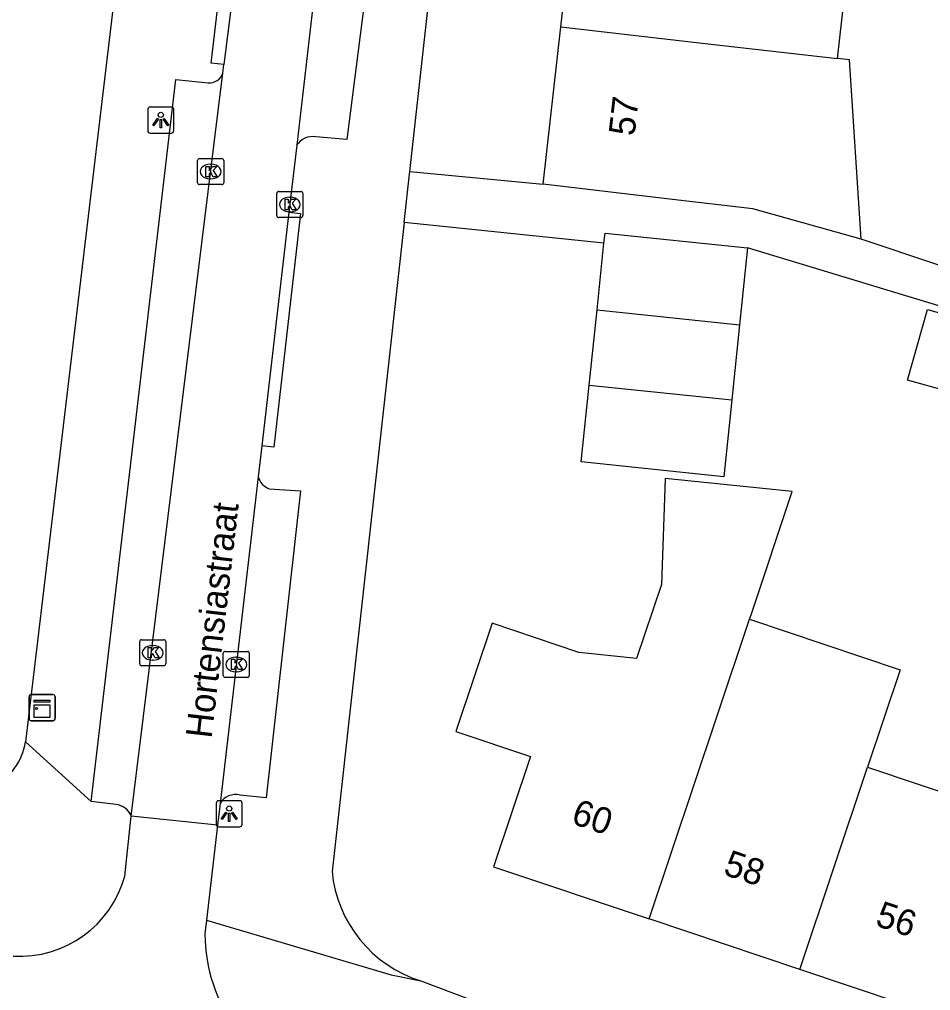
# Model space of a CAD drawing. Extents: x 161696 to 162377, y 380761 to 381673.
# Drawn here: x 162001 to 162035.97, y 380962.24 to 380999.5 of the extents above; entities that cross this region are included whole.
import ezdxf

# ---------------------------------------------------------------- set-up
doc = ezdxf.new("R2010")
doc.units = 0
for name, color, linetype in [('IMGEO_Kast', 7, 'Continuous'), ('IMGEO_Kolk', 7, 'Continuous'), ('IMGEO_Lichtpunt', 7, 'Continuous'), ('IMGEO_Openbare_ruimte_label', 7, 'Continuous'), ('IMGEO_Pand', 7, 'Continuous'), ('IMGEO_Pand_nummerreeks', 7, 'Continuous'), ('IMGEO_Rijbaan_lokaal_open', 7, 'Continuous'), ('IMGEO_Voetpad_open', 7, 'Continuous')]:
    doc.layers.add(name, color=color, linetype=linetype)

msp = doc.modelspace()

# ---------------------------------------------------------------- linework, layer by layer
at = {"layer": 'IMGEO_Kast'}
for p, q in [((162001.376, 380972.672), (162001.376, 380973.513)), ((162001.376, 380973.513), (162001.376, 380972.672)), ((162001.451, 380973.597), (162002.292, 380973.597)), ((162002.292, 380973.597), (162001.451, 380973.597)), ((162002.376, 380973.522), (162002.376, 380972.681)), ((162002.376, 380972.681), (162002.376, 380973.522)), ((162002.301, 380972.597), (162001.46, 380972.597)), ((162001.46, 380972.597), (162002.301, 380972.597))]:
    msp.add_line(p, q, dxfattribs=at)
for points in [[(162001.571, 380973.387), (162002.171, 380973.387), (162002.171, 380973.302), (162001.571, 380973.302), (162001.571, 380973.387)], [(162001.571, 380973.212), (162002.171, 380973.212), (162002.171, 380972.723), (162001.571, 380972.723), (162001.571, 380973.212)]]:
    msp.add_lwpolyline(points, dxfattribs=at)
msp.add_circle((162001.655, 380973.061), 0.0377, dxfattribs=at)
for centre, start, end in [((162001.454, 380973.519), 92.4484, 184.2845), ((162001.454, 380973.519), 92.4484, 184.2845), ((162002.298, 380973.519), 2.4484, 94.2845), ((162002.298, 380973.519), 2.4484, 94.2845), ((162002.298, 380972.675), 272.4484, 4.2845), ((162002.298, 380972.675), 272.4484, 4.2845), ((162001.454, 380972.675), 182.4484, 274.2845), ((162001.454, 380972.675), 182.4484, 274.2845)]:
    msp.add_arc(centre, 0.0779, start, end, dxfattribs=at)
at = {"layer": 'IMGEO_Kolk'}
for p, q in [((162007.843, 380993.236), (162007.843, 380994.088)), ((162007.918, 380994.162), (162008.77, 380994.162)), ((162008.331, 380993.942), (162008.356, 380993.942)), ((162008.844, 380994.088), (162008.844, 380993.236)), ((162008.354, 380993.382), (162008.329, 380993.382)), ((162008.77, 380993.162), (162007.918, 380993.162)), ((162010.88, 380991.975), (162010.88, 380992.827)), ((162010.955, 380992.901), (162011.807, 380992.901)), ((162011.881, 380992.827), (162011.881, 380991.975)), ((162011.368, 380992.681), (162011.393, 380992.681)), ((162011.391, 380992.121), (162011.366, 380992.121)), ((162011.807, 380991.901), (162010.955, 380991.901)), ((162005.695, 380975.705), (162006.547, 380975.705)), ((162005.62, 380974.779), (162005.62, 380975.631)), ((162006.108, 380975.485), (162006.133, 380975.485)), ((162006.621, 380975.631), (162006.621, 380974.779)), ((162006.131, 380974.925), (162006.106, 380974.925)), ((162008.825, 380974.331), (162008.825, 380975.183)), ((162008.9, 380975.257), (162009.752, 380975.257)), ((162009.313, 380975.037), (162009.338, 380975.037)), ((162009.826, 380975.183), (162009.826, 380974.331)), ((162006.547, 380974.705), (162005.695, 380974.705)), ((162009.752, 380974.257), (162008.9, 380974.257)), ((162009.336, 380974.477), (162009.311, 380974.477))]:
    msp.add_line(p, q, dxfattribs=at)
for points in [[(162007.843, 380993.236), (162007.843, 380994.088)], [(162007.918, 380994.162), (162008.77, 380994.162)], [(162008.844, 380994.088), (162008.844, 380993.236)], [(162008.164, 380993.862), (162008.287, 380993.862), (162008.287, 380993.711), (162008.417, 380993.862), (162008.581, 380993.862), (162008.435, 380993.711), (162008.588, 380993.462), (162008.436, 380993.462), (162008.351, 380993.626), (162008.287, 380993.559), (162008.287, 380993.462), (162008.164, 380993.462), (162008.164, 380993.862)], [(162008.77, 380993.162), (162007.918, 380993.162)], [(162010.88, 380991.975), (162010.88, 380992.827)], [(162010.955, 380992.901), (162011.807, 380992.901)], [(162011.881, 380992.827), (162011.881, 380991.975)], [(162011.201, 380992.601), (162011.324, 380992.601), (162011.324, 380992.45), (162011.454, 380992.601), (162011.618, 380992.601), (162011.472, 380992.45), (162011.625, 380992.201), (162011.473, 380992.201), (162011.388, 380992.365), (162011.324, 380992.298), (162011.324, 380992.201), (162011.201, 380992.201), (162011.201, 380992.601)], [(162011.807, 380991.901), (162010.955, 380991.901)], [(162005.695, 380975.705), (162006.547, 380975.705)], [(162005.62, 380974.779), (162005.62, 380975.631)], [(162005.941, 380975.405), (162006.064, 380975.405), (162006.064, 380975.254), (162006.194, 380975.405), (162006.358, 380975.405), (162006.212, 380975.254), (162006.365, 380975.005), (162006.213, 380975.005), (162006.128, 380975.169), (162006.064, 380975.102), (162006.064, 380975.005), (162005.941, 380975.005), (162005.941, 380975.405)], [(162006.621, 380975.631), (162006.621, 380974.779)], [(162008.825, 380974.331), (162008.825, 380975.183)], [(162008.9, 380975.257), (162009.752, 380975.257)], [(162009.146, 380974.957), (162009.269, 380974.957), (162009.269, 380974.806), (162009.399, 380974.957), (162009.563, 380974.957), (162009.417, 380974.806), (162009.57, 380974.557), (162009.418, 380974.557), (162009.333, 380974.721), (162009.269, 380974.654), (162009.269, 380974.557), (162009.146, 380974.557), (162009.146, 380974.957)], [(162009.826, 380975.183), (162009.826, 380974.331)], [(162006.547, 380974.705), (162005.695, 380974.705)], [(162009.752, 380974.257), (162008.9, 380974.257)]]:
    msp.add_lwpolyline(points, dxfattribs=at)
for centre, start, end in [((162007.92, 380994.086), 91.552, 178.448), ((162007.92, 380994.086), 91.552, 178.448), ((162008.768, 380994.086), 1.552, 88.448), ((162008.768, 380994.086), 1.552, 88.448), ((162007.92, 380993.238), 181.552, 268.448), ((162007.92, 380993.238), 181.552, 268.448), ((162008.768, 380993.238), 271.552, 358.448), ((162008.768, 380993.238), 271.552, 358.448), ((162010.957, 380992.825), 91.552, 178.448), ((162010.957, 380992.825), 91.552, 178.448), ((162011.805, 380992.825), 1.552, 88.448), ((162011.805, 380992.825), 1.552, 88.448), ((162010.957, 380991.977), 181.552, 268.448), ((162010.957, 380991.977), 181.552, 268.448), ((162011.805, 380991.977), 271.552, 358.448), ((162011.805, 380991.977), 271.552, 358.448), ((162005.697, 380975.629), 91.552, 178.448), ((162005.697, 380975.629), 91.552, 178.448), ((162006.545, 380975.629), 1.552, 88.448), ((162006.545, 380975.629), 1.552, 88.448), ((162008.902, 380975.181), 91.552, 178.448), ((162008.902, 380975.181), 91.552, 178.448), ((162009.75, 380975.181), 1.552, 88.448), ((162009.75, 380975.181), 1.552, 88.448), ((162005.697, 380974.781), 181.552, 268.448), ((162005.697, 380974.781), 181.552, 268.448), ((162006.545, 380974.781), 271.552, 358.448), ((162006.545, 380974.781), 271.552, 358.448), ((162008.902, 380974.333), 181.552, 268.448), ((162008.902, 380974.333), 181.552, 268.448), ((162009.75, 380974.333), 271.552, 358.448), ((162009.75, 380974.333), 271.552, 358.448)]:
    msp.add_arc(centre, 0.0765, start, end, dxfattribs=at)
for centre, major_axis, ratio, start_param, end_param in [((162008.33, 380993.662), (-0.387, 0.002), 0.722429, 4.712389, 7.853982), ((162008.355, 380993.662), (-0.39, 0.002), 0.717154, 1.570796, 4.712389), ((162011.367, 380992.401), (-0.387, 0.002), 0.722429, 4.712389, 7.853982), ((162011.392, 380992.401), (-0.39, 0.002), 0.717154, 1.570796, 4.712389), ((162006.107, 380975.205), (-0.387, 0.002), 0.722429, 4.712389, 7.853982), ((162006.132, 380975.205), (-0.39, 0.002), 0.717154, 1.570796, 4.712389), ((162009.312, 380974.757), (-0.387, 0.002), 0.722429, 4.712389, 7.853982), ((162009.337, 380974.757), (-0.39, 0.002), 0.717154, 1.570796, 4.712389)]:
    msp.add_ellipse(centre, major_axis=major_axis, ratio=ratio, start_param=start_param, end_param=end_param, dxfattribs=at)
at = {"layer": 'IMGEO_Lichtpunt'}
for p, q in [((162005.931, 380996.042), (162005.931, 380995.235)), ((162005.931, 380996.042), (162005.931, 380995.235)), ((162006.833, 380996.137), (162006.025, 380996.137)), ((162006.833, 380996.137), (162006.025, 380996.137)), ((162006.927, 380995.235), (162006.927, 380996.042)), ((162006.927, 380995.235), (162006.927, 380996.042)), ((162006.025, 380995.141), (162006.833, 380995.141)), ((162006.025, 380995.141), (162006.833, 380995.141)), ((162008.555, 380969.43), (162008.555, 380968.623)), ((162008.555, 380969.43), (162008.555, 380968.623)), ((162009.457, 380969.525), (162008.649, 380969.525)), ((162009.457, 380969.525), (162008.649, 380969.525)), ((162009.551, 380968.623), (162009.551, 380969.43)), ((162009.551, 380968.623), (162009.551, 380969.43)), ((162008.649, 380968.529), (162009.457, 380968.529)), ((162008.649, 380968.529), (162009.457, 380968.529))]:
    msp.add_line(p, q, dxfattribs=at)
for points in [[(162006.305, 380995.706), (162006.344, 380995.678), (162006.156, 380995.416), (162006.118, 380995.443), (162006.305, 380995.706)], [(162006.407, 380995.658), (162006.454, 380995.658), (162006.454, 380995.336), (162006.407, 380995.336), (162006.407, 380995.658)], [(162006.517, 380995.678), (162006.555, 380995.705), (162006.742, 380995.443), (162006.703, 380995.415), (162006.517, 380995.678)], [(162008.929, 380969.094), (162008.968, 380969.066), (162008.78, 380968.804), (162008.742, 380968.831), (162008.929, 380969.094)], [(162009.031, 380969.046), (162009.078, 380969.046), (162009.078, 380968.724), (162009.031, 380968.724), (162009.031, 380969.046)], [(162009.141, 380969.066), (162009.179, 380969.093), (162009.366, 380968.831), (162009.327, 380968.803), (162009.141, 380969.066)]]:
    msp.add_lwpolyline(points, dxfattribs=at)
for centre in [(162006.43, 380995.84), (162009.054, 380969.228)]:
    msp.add_circle(centre, 0.0994, dxfattribs=at)
for centre, start, end in [((162006.025, 380996.042), 90, 180), ((162006.025, 380996.042), 90, 180), ((162006.833, 380996.042), 0, 90), ((162006.833, 380996.042), 0, 90), ((162006.025, 380995.235), 180, 270), ((162006.025, 380995.235), 180, 270), ((162006.833, 380995.235), 270, 0), ((162006.833, 380995.235), 270, 360), ((162008.649, 380969.43), 90, 180), ((162008.649, 380969.43), 90, 180), ((162009.457, 380969.43), 0, 90), ((162009.457, 380969.43), 0, 90), ((162008.649, 380968.623), 180, 270), ((162008.649, 380968.623), 180, 270), ((162009.457, 380968.623), 270, 0), ((162009.457, 380968.623), 270, 360)]:
    msp.add_arc(centre, 0.0946, start, end, dxfattribs=at)
at = {"layer": 'IMGEO_Pand'}
for points in [[(162021.786, 380999.214), (162021.876, 381000), (162022.484, 381005.331)], [(162032.401, 380998.003), (162033.093, 381004.121)], [(162021.098, 380993.178), (162021.786, 380999.214)], [(162021.786, 380999.214), (162027.322, 380998.583), (162029.799, 380998.3), (162032.401, 380998.003)], [(162033.305, 380991.072), (162032.862, 380997.951), (162032.401, 380998.003)], [(162033.305, 380991.072), (162029.143, 380992.236), (162026.065, 380992.596), (162021.098, 380993.178)], [(162023.436, 380990.915), (162023.477, 380991.306), (162028.946, 380990.739)], [(162023.171, 380988.357), (162023.436, 380990.915)], [(162028.946, 380990.739), (162028.64, 380987.79)], [(162022.872, 380985.472), (162023.171, 380988.357)], [(162023.171, 380988.357), (162028.64, 380987.79)], [(162035.089, 380985.66), (162035.847, 380988.372), (162039.017, 380987.485), (162038.259, 380984.773), (162035.089, 380985.66)], [(162028.64, 380987.79), (162028.341, 380984.905)], [(162028.341, 380984.905), (162028.036, 380981.959), (162022.566, 380982.526), (162022.872, 380985.472)], [(162022.872, 380985.472), (162028.341, 380984.905)], [(162029.026, 380976.493), (162029.084, 380976.665), (162030.665, 380981.384), (162025.786, 380981.89), (162025.641, 380977.82), (162024.69, 380974.984), (162022.475, 380975.216), (162019.144, 380976.334), (162017.75, 380972.18), (162020.614, 380971.218), (162019.198, 380966.996), (162025.17, 380964.992)], [(162025.17, 380964.992), (162027.772, 380972.751), (162029.026, 380976.493)], [(162029.026, 380976.493), (162034.805, 380974.553), (162033.55, 380970.812)], [(162030.947, 380963.054), (162033.55, 380970.812)], [(162033.55, 380970.812), (162039.349, 380968.866)], [(162030.947, 380963.054), (162025.17, 380964.992)], [(162036.746, 380961.108), (162030.947, 380963.054)]]:
    msp.add_lwpolyline(points, dxfattribs=at)
at = {"layer": 'IMGEO_Rijbaan_lokaal_open'}
for points in [[(162016.939, 381039.955), (162015.661, 381028.223), (162013.811, 381012.386), (162012.264, 381000), (162011.644, 380994.671)], [(162009.423, 381002.428), (162009.134, 381000), (162008.854, 380997.766)], [(162008.814, 380997.445), (162008.854, 380997.766)], [(162005.298, 380968.939), (162008.477, 380994.755), (162008.814, 380997.445)], [(162011.644, 380994.671), (162011.344, 380992.103)], [(162011.344, 380992.103), (162010.301, 380983.14)], [(162010.301, 380983.14), (162010.162, 380981.956)], [(162010.162, 380981.956), (162008.704, 380969.423)], [(162008.704, 380969.423), (162008.606, 380968.584)], [(162005.053, 380966.634), (162005.298, 380968.939)], [(162008.606, 380968.584), (162005.298, 380968.939)], [(162008.606, 380968.584), (162008.182, 380964.946)], [(162008.182, 380964.946), (162008.121, 380964.42)]]:
    msp.add_lwpolyline(points, dxfattribs=at)
for centre, radius, start, end in [((162001.007, 380967.755), 4.198, 266.744, 344.5083), ((162014.175, 380964.431), 6.054, 180.1059, 253.3292)]:
    msp.add_arc(centre, radius, start, end, dxfattribs=at)
at = {"layer": 'IMGEO_Voetpad_open'}
for points in [[(162015.99, 380993.672), (162016.694, 381000), (162018.038, 381009.86), (162021.693, 381042.175)], [(162018.613, 381039.74), (162014.223, 381000), (162013.574, 380994.888), (162012.38, 380994.993)], [(162004.93, 381002.725), (162004.605, 381000), (162001.24, 380971.782)], [(162008.854, 380997.766), (162008.358, 380997.828), (162008.623, 381000), (162008.927, 381002.489), (162009.423, 381002.428)], [(162003.756, 380969.496), (162007.002, 380997.196), (162008.247, 380997.073)], [(162015.772, 380991.71), (162015.965, 380993.447), (162015.99, 380993.672)], [(162015.99, 380993.672), (162021.098, 380993.178)], [(162042.717, 380992.979), (162042.204, 380988.097), (162033.305, 380991.072)], [(162011.344, 380992.103), (162011.787, 380992.051), (162010.764, 380983.086), (162010.301, 380983.14)], [(162015.772, 380991.71), (162013.002, 380966.811)], [(162023.436, 380990.915), (162015.772, 380991.71)], [(162051.158, 380984.129), (162042.064, 380986.765), (162028.946, 380990.739)], [(162010.585, 380981.491), (162011.791, 380981.419), (162010.473, 380969.633), (162009.469, 380969.744)], [(162003.756, 380969.496), (162001.24, 380971.782)], [(162004.709, 380969.385), (162003.756, 380969.496)], [(162008.182, 380964.946), (162015.272, 380962.845), (162016.411, 380962.617)], [(162016.411, 380962.617), (162029.526, 380957.667), (162046.576, 380951.828), (162059.92, 380947.792)]]:
    msp.add_lwpolyline(points, dxfattribs=at)
for centre, radius, start, end in [((162008.3, 380997.611), 0.541, 264.4272, 342.1093), ((162012.25, 380994.288), 0.717, 79.5353, 147.7235), ((162010.869, 380982.174), 0.74, 197.1604, 247.4238), ((161998.811, 380972.202), 2.465, 298.8335, 350.1847), ((162009.299, 380969.078), 0.688, 75.6643, 149.8623), ((162004.623, 380968.66), 0.73, 22.4849, 83.2479), ((162017.857, 380967.275), 4.877, 185.4543, 252.7561)]:
    msp.add_arc(centre, radius, start, end, dxfattribs=at)

# ---------------------------------------------------------------- texts
at = {"layer": 'IMGEO_Openbare_ruimte_label'}
msp.add_text('Hortensiastraat', height=1, rotation=83.394, dxfattribs=at).set_placement((162008.375, 380971.892))
at = {"layer": 'IMGEO_Pand_nummerreeks'}
for s, rotation, p in [('57', 83.4971, (162024.606, 380995.004)), ('60', 341.4476, (162022.136, 380968.668)), ('58', 341.4476, (162027.971, 380966.71)), ('56', 341.4502, (162033.803, 380964.753))]:
    msp.add_text(s, height=1, rotation=rotation, dxfattribs=at).set_placement(p)

doc.saveas('drawing.dxf')
